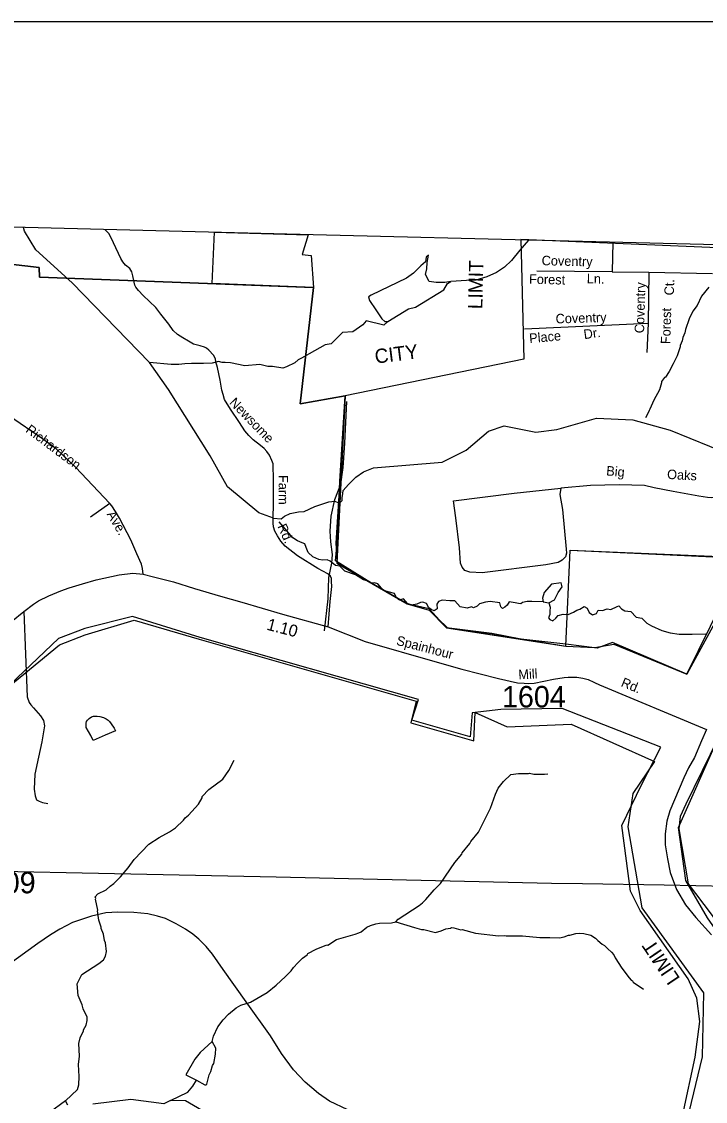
# Model space of a CAD drawing. Extents: x 1551653 to 1702041, y 811336 to 920032.
# Drawn here: x 1590962 to 1595676, y 910753 to 918192 of the extents above; entities that cross this region are included whole.
import ezdxf

# ---------------------------------------------------------------- set-up
doc = ezdxf.new("R2010")
doc.units = 0
for name, color, linetype in [('Old_Level_10', 7, 'Continuous'), ('Old_Level_11', 7, 'Continuous'), ('Old_Level_17', 7, 'Continuous'), ('Old_Level_19', 7, 'Continuous'), ('Old_Level_32', 7, 'Continuous'), ('Old_Level_35', 7, 'Continuous'), ('Old_Level_44', 7, 'Continuous'), ('Old_Level_48', 7, 'Continuous'), ('Old_Level_49', 7, 'Continuous'), ('Old_Level_52', 7, 'Continuous'), ('Old_Level_56', 7, 'Continuous'), ('Old_Level_59', 7, 'Continuous'), ('Old_Level_62', 7, 'Continuous'), ('Old_Level_63', 7, 'Continuous'), ('Old_Level_8', 7, 'Continuous')]:
    doc.layers.add(name, color=color, linetype=linetype)

msp = doc.modelspace()

# ---------------------------------------------------------------- linework, layer by layer
at = {"layer": 'Old_Level_32'}
for points in [[(1590891.811, 914058.138), (1590977.773, 914128.705), (1591043.208, 914177.459), (1591079.752, 914202.401), (1591150.711, 914236.888), (1591231.806, 914271.375), (1591290.6, 914291.661), (1591381.832, 914318.033), (1591475.092, 914346.435), (1591634.683, 914381.461), (1591728.343, 914391.725), (1591800.193, 914385.309), (1591872.042, 914366.064), (1591943.892, 914349.385), (1592009.326, 914331.422), (1592153.667, 914286.517), (1592333.291, 914233.913), (1592479.556, 914192.856), (1592761.18, 914110.742), (1593074.238, 914023.496), (1593331.013, 913921.673), (1593811.114, 913784.672), (1593996.612, 913731.874), (1594249.611, 913666.274), (1594379.312, 913636.172), (1594425.211, 913633.672), (1594459.213, 913633.173), (1594495.312, 913634.673), (1594629.183, 913661.433), (1594702.044, 913672.983), (1594730.092, 913674.613), (1594762.149, 913676.362), (1594790.157, 913675.991), (1594830.049, 913669.377), (1594867.854, 913658.803), (1594906.369, 913640.777), (1594911.666, 913638.298), (1594945.351, 913621.805), (1595683.454, 913314.773)], [(1595683.454, 913314.773), (1595649.354, 913236.342), (1595600.789, 913121.373), (1595558.988, 913052.198), (1595526.921, 912982.39), (1595430.478, 912755.071), (1595409.034, 912684.464), (1595399.044, 912596.614), (1595397.505, 912520.8), (1595413.358, 912424.422), (1595433.45, 912329.957), (1595476.908, 912213.206), (1595538.604, 912107.891), (1595608.67, 912020.414), (1595717.892, 911900.126)]]:
    msp.add_lwpolyline(points, dxfattribs=at)
at = {"layer": 'Old_Level_35'}
for p, q in [((1595037.654, 916671.71), (1595033.534, 916467.378)), ((1595033.534, 916467.378), (1594512.843, 916471.954)), ((1595033.534, 916467.378), (1595286.182, 916465.673)), ((1595286.182, 916465.673), (1595281.92, 916111.027)), ((1595286.182, 916465.673), (1595724.458, 916457.151)), ((1595281.92, 916111.027), (1594427.698, 916071.811)), ((1595281.92, 916111.027), (1595271.689, 915913.242)), ((1591570.531, 914871.576), (1591437.096, 914777.916))]:
    msp.add_line(p, q, dxfattribs=at)
for points in [[(1593074.238, 914023.496), (1593089.634, 914196.705), (1593100.541, 914300.63), (1593099.258, 914333.989), (1593097.974, 914354.517), (1593090.276, 914371.196), (1593073.597, 914386.593), (1593004.314, 914425.084), (1592864.463, 914511.046), (1592779.142, 914577.764), (1592749.632, 914612.405), (1592726.538, 914648.33), (1592707.292, 914681.689), (1592698.311, 914711.198), (1592697.028, 914735.576), (1592697.67, 914903.652), (1592698.953, 915064.031), (1592696.387, 915110.219), (1592695.104, 915146.144), (1592687.406, 915167.955), (1592670.085, 915205.163), (1592653.406, 915229.541), (1592634.16, 915250.07), (1592608.5, 915271.881), (1592558.462, 915311.655), (1592527.669, 915339.881), (1592500.725, 915371.957), (1592463.518, 915429.693), (1592402.574, 915522.071), (1592361.517, 915588.789), (1592351.253, 915622.147), (1592342.272, 915652.94), (1592330.083, 915722.223), (1592312.121, 915809.469), (1592301.856, 915847.96), (1592298.008, 915868.488), (1592283.894, 915892.865), (1592253.101, 915928.79), (1592237.705, 915942.904), (1592222.309, 915949.319), (1592193.441, 915957.017), (1592147.252, 915968.564), (1592112.61, 915990.376), (1592072.836, 916013.47), (1592036.912, 916036.564), (1592007.402, 916063.508), (1591977.893, 916108.414), (1591922.722, 916175.132), (1591888.081, 916222.603), (1591800.193, 916304.717), (1591768.118, 916338.076), (1591750.155, 916361.171), (1591743.74, 916375.283), (1591737.325, 916397.095), (1591729.626, 916439.435), (1591722.57, 916467.661), (1591707.174, 916490.756), (1591678.947, 916513.851), (1591660.985, 916535.662), (1591646.871, 916558.756), (1591630.192, 916594.681), (1591577.588, 916707.587), (1591562.834, 916731.965), (1591535.486, 916759.311)], [(1593080.233, 914361.953), (1593100.716, 914460.341), (1593104.813, 914521.834), (1593092.523, 914607.924), (1593088.426, 914681.714), (1593096.619, 914784.203), (1593121.199, 914898.989), (1593162.165, 915005.576), (1593178.552, 915120.363), (1593190.842, 915288.442), (1593203.131, 915575.409)], [(1591570.531, 914871.576), (1591332.53, 915123.05), (1591199.736, 915247.503), (1591106.076, 915316.787), (1590878.339, 915474.599), (1590835.36, 915517.119)], [(1594677.912, 914978.033), (1594672.797, 914933.701), (1594689.848, 914829.695), (1594715.422, 914556.889), (1594717.128, 914529.609), (1594710.308, 914505.739), (1594687.29, 914481.868), (1594660.009, 914464.818), (1594574.758, 914449.472), (1594136.565, 914394.911), (1594051.313, 914398.322), (1594017.212, 914410.257), (1593998.457, 914434.127), (1593986.521, 914461.407), (1593979.701, 914567.12), (1593955.831, 914773.428), (1593939.633, 914889.371)], [(1593939.633, 914889.371), (1594357.366, 914943.932), (1594677.912, 914978.033)], [(1596138.923, 914957.48), (1596038.671, 914953.691), (1595762.583, 914918.597), (1595752.918, 914915.592), (1595744.283, 914914.165), (1595733.44, 914912.387), (1595720.608, 914911.245), (1595690.638, 914913.656), (1595630.582, 914922.482), (1595453.128, 914954.709), (1595321.37, 914980.402), (1595255.632, 914995.349), (1595080.3, 915000.198), (1594884.221, 914995.082), (1594677.912, 914978.033)], [(1591800.193, 914385.309), (1591795.702, 914425.084), (1591788.005, 914453.31), (1591757.212, 914525.16), (1591714.872, 914622.669), (1591637.249, 914771.5), (1591609.022, 914817.689), (1591584.645, 914854.897), (1591570.531, 914871.576)], [(1593050.314, 913994.727), (1593076.136, 914214.37), (1593080.233, 914361.953)], [(1590977.773, 914128.705), (1591000.868, 913539.795), (1591013.698, 913501.304), (1591026.528, 913485.908), (1591043.208, 913464.096), (1591091.321, 913408.927), (1591113.132, 913376.851), (1591119.548, 913339.643), (1591101.585, 913230.585), (1591078.318, 913123.873), (1591054.113, 913007.34), (1591047.698, 912903.414), (1591055.396, 912857.225), (1591065.66, 912831.565), (1591082.34, 912822.583), (1591106.717, 912812.319), (1591143.925, 912804.621)]]:
    msp.add_lwpolyline(points, dxfattribs=at)
at = {"layer": 'Old_Level_44'}
for points in [[(1592676.791, 911206.109), (1592510.316, 911438.178), (1592351.317, 911662.577), (1592276.816, 911767.777), (1592233.617, 911820.477), (1592184.415, 911871.077), (1592142.715, 911905.775), (1592091.216, 911940.578), (1592027.916, 911975.476), (1591954.415, 912012.678), (1591898.516, 912029.377), (1591832.817, 912046.277), (1591734.717, 912055.676), (1591624.718, 912057.376), (1591542.516, 912052.576), (1591444.219, 912029.978), (1591367.818, 912003.078), (1591313.619, 911985.775), (1591224.918, 911939.177), (1591162.218, 911899.978), (1591073.419, 911841.176), (1590873.118, 911695.976)], [(1593210.881, 910695.326), (1593085.144, 910755.628), (1593008.804, 910808.232), (1592917.709, 910885.214), (1592836.879, 910971.176), (1592753.482, 911084.083), (1592676.791, 911206.109)]]:
    msp.add_lwpolyline(points, dxfattribs=at)
at = {"layer": 'Old_Level_48'}
for points in [[(1595834.132, 914500.284), (1595814.09, 914443.252), (1595923.023, 914383.805), (1595547.216, 913695.617), (1595035.144, 913914.16), (1594930.373, 913875.248), (1594713.839, 913904.013), (1594403.675, 913938.188), (1594203.881, 913977.429), (1593890.452, 914014.536), (1593770.851, 914146.677), (1593620.501, 914181.551), (1593373.863, 914323.696), (1593126.236, 914477.113), (1593138.101, 914598.578), (1593156.214, 915024.557), (1593192.439, 915613.678), (1592882.416, 915557.45), (1592973.972, 916359.511), (1591085.955, 916430.459), (1591082.469, 916497.511), (1590885.516, 916519.965), (1590309.012, 916413.03), (1590067.603, 916796.648)], [(1603110.703, 916406.278), (1599745.484, 916538.274), (1595706.207, 916635.995), (1594404.172, 916690.234), (1594425.023, 915865.951), (1593192.439, 915613.678), (1593129.044, 914598.578), (1593138.027, 914461.378), (1593620.501, 914181.551), (1593771.522, 914136.952), (1593898.721, 914015.876), (1594713.121, 913890.069), (1594744.289, 914550.644), (1596317.184, 914484.702), (1596591.895, 914879.533), (1596681.801, 914829.555)], [(1597253.277, 908965.031), (1596689.036, 908782.309), (1596382.021, 908715.865), (1596116.496, 908724.171), (1595917.351, 908807.227), (1595726.505, 908915.199), (1595510.765, 909214.198), (1595539.807, 909409.378), (1595913.203, 910605.377), (1596004.477, 911062.182), (1595996.179, 911444.237), (1595929.798, 911676.793), (1595689.166, 912017.32), (1595539.807, 912274.792), (1595490.021, 912640.236), (1595763.845, 913254.846), (1596187.026, 914027.262), (1596671.19, 914821.315)], [(1590834.603, 913580.201), (1591222.248, 913898.57), (1591401.161, 913968.213), (1591739.107, 914067.702), (1592186.389, 913938.365), (1593680.805, 913511.294), (1593645.44, 913360.848), (1594078.667, 913236.952), (1594087.509, 913431.646)], [(1594087.509, 913431.646), (1594308.543, 913334.299), (1594750.612, 913351.998), (1595325.301, 913095.356), (1595174.997, 912874.111), (1595139.633, 912644.018), (1595236.887, 912086.483), (1595661.274, 911502.399), (1595652.432, 911059.911), (1595548.1, 910621.988)]]:
    msp.add_lwpolyline(points, dxfattribs=at)
at = {"layer": 'Old_Level_49'}
for points in [[(1590081.199, 916803.552), (1590309.012, 916413.03), (1590565.02, 916460.499), (1590885.516, 916519.965), (1591082.469, 916497.511), (1591085.955, 916430.459), (1592973.972, 916359.511), (1592882.416, 915557.45), (1593192.439, 915613.678), (1593156.214, 915024.557), (1593138.101, 914598.578), (1593135.45, 914460.011), (1593620.501, 914181.551), (1593771.522, 914136.952), (1593898.721, 914015.876), (1594203.881, 913977.429), (1594392.611, 913942.875), (1594713.121, 913890.069), (1594913.867, 913881.047), (1595043.46, 913902.27), (1595547.216, 913695.617), (1595789.952, 914189.855)], [(1592292.811, 916741.351), (1592936.48, 916722.872), (1592896.326, 916587.074), (1592958.633, 916580.145), (1592973.864, 916359.819), (1592276.024, 916387.533), (1592292.811, 916741.351)], [(1603069.551, 916475.645), (1599745.484, 916538.274), (1595706.207, 916635.995), (1594404.172, 916690.234), (1594425.023, 915865.951), (1593192.439, 915613.678), (1593135.45, 914460.011), (1593620.501, 914181.551), (1593771.522, 914136.952), (1593890.452, 914014.536), (1594713.121, 913890.069), (1594744.289, 914550.644), (1596317.743, 914476.439), (1596574.994, 914835.974), (1596660.001, 914757.606)], [(1596660.001, 914757.606), (1596187.026, 914027.262), (1595763.845, 913254.846), (1595539.426, 912801.578), (1595500.994, 912715.037), (1595491.386, 912630.9), (1595555.973, 912252.523), (1595715.823, 912042.939), (1595956.456, 911702.412), (1596016.407, 911434.98), (1596018.809, 911163.338), (1595913.203, 910605.377), (1595539.807, 909409.378), (1595469.355, 909251.309), (1595589.454, 909071.015), (1595726.505, 908915.199), (1595911.319, 908789.759), (1596116.496, 908724.171), (1596382.021, 908715.865), (1596689.036, 908782.309), (1597253.277, 908965.031)], [(1594067.624, 913430.618), (1594052.956, 913264.148), (1593651.259, 913379.797), (1593697.703, 913521.488), (1592193.139, 913949.181), (1591725.651, 914092.824), (1591397.589, 914010.742), (1591217.155, 913940.973), (1590834.603, 913580.201)], [(1595520.103, 910664.087), (1595603.857, 911057.22), (1595636.096, 911302.881), (1595615.516, 911464.712), (1595556.716, 911597.12), (1595225.534, 912067.729), (1595158.155, 912202.595), (1595100.157, 912653.81), (1595234.007, 912934.946), (1595367.955, 913194.02), (1594688.515, 913459.05), (1594266.005, 913452.488), (1594067.624, 913430.618)]]:
    msp.add_lwpolyline(points, dxfattribs=at)
at = {"layer": 'Old_Level_52'}
msp.add_lwpolyline([(1645451.821, 915408.716), (1613629.31, 916223.677), (1612893.889, 916242.51), (1609407.795, 916316.714), (1604567.306, 916436.1), (1604121.169, 916447.104), (1597983.715, 916598.477), (1592971.979, 916723.06), (1585567.028, 916909.934), (1571995.505, 917226.835)], dxfattribs=at)
at = {"layer": 'Old_Level_56'}
msp.add_lwpolyline([(1596046.797, 912228.786), (1595390.644, 912243.512), (1594828.17, 912252.103), (1594615.452, 912255.376), (1592715.718, 912297.919), (1589596.539, 912362.962), (1587314.732, 912116.7), (1575607.286, 910894.722), (1575211.714, 910856.629), (1574399.641, 910764.538), (1572458.692, 911523.798), (1571772.432, 911790.047)], dxfattribs=at)
at = {"layer": 'Old_Level_59'}
for points in [[(1592698.953, 914771.5), (1592596.573, 914807.882), (1592381.576, 914986.175), (1592262.442, 915201.068), (1591974.548, 915657.618), (1591844.545, 915844.113), (1591311.483, 916391.06), (1591061.191, 916620.108), (1590981.481, 916747.982), (1590974.72, 916773.463)], [(1594651.81, 915381.618), (1594925.555, 915459.845), (1595175.616, 915448.157), (1595432.546, 915377.312), (1595838.549, 915211.527), (1596013.561, 915168.569), (1596463.548, 915188.971), (1596539.622, 915246.489), (1596753.487, 915847.213), (1597257.15, 916281.979)], [(1592698.953, 914771.5), (1592750.274, 914766.368), (1592773.368, 914784.331), (1592812.596, 914803.474), (1592869.595, 914815.124), (1592909.37, 914817.689), (1592982.502, 914851.048), (1593080.012, 914884.407), (1593121.069, 914886.973), (1593141.597, 914877.992), (1593156.994, 914877.992), (1593171.107, 914892.105), (1593172.39, 914910.067), (1593176.239, 914940.86), (1593177.522, 914962.671), (1593216.013, 915003.728), (1593266.05, 915052.483), (1593318.654, 915089.691), (1593386.655, 915117.918), (1593860.514, 915156.471), (1594027.529, 915238.389), (1594179.575, 915369.93), (1594288.561, 915407.044), (1594505.608, 915363.368), (1594651.81, 915381.618)], [(1594556.286, 914194.116), (1594479.152, 914197.988), (1594447.077, 914196.705), (1594413.718, 914190.29), (1594403.454, 914180.025), (1594388.058, 914183.874), (1594364.963, 914187.723), (1594322.623, 914194.138), (1594308.51, 914172.327), (1594291.83, 914156.931), (1594277.717, 914147.95), (1594264.887, 914160.78), (1594258.471, 914187.723), (1594191.754, 914196.705), (1594159.679, 914192.856), (1594118.622, 914180.025), (1594101.943, 914164.629), (1594077.565, 914154.365), (1594062.168, 914160.78), (1594033.942, 914151.799), (1593985.187, 914160.78), (1593965.941, 914181.309), (1593947.979, 914200.554), (1593913.979, 914200.554), (1593861.375, 914205.686), (1593835.715, 914197.988), (1593824.167, 914178.742), (1593825.45, 914146.666), (1593806.205, 914132.553), (1593785.676, 914141.534), (1593768.997, 914153.082), (1593753.601, 914183.874), (1593726.657, 914192.856), (1593710.62, 914189.006), (1593686.242, 914178.742), (1593649.034, 914171.045), (1593622.09, 914182.591), (1593593.864, 914214.667), (1593566.921, 914206.969), (1593546.392, 914221.082), (1593533.562, 914253.158), (1593497.637, 914260.856), (1593472.618, 914267.271), (1593454.656, 914274.969), (1593417.448, 914318.592), (1593395.637, 914326.29), (1593372.542, 914323.725), (1593352.013, 914337.838), (1593318.654, 914345.536), (1593262.843, 914381.461), (1593189.71, 914405.838), (1593155.069, 914440.48), (1593125.559, 914445.612), (1593089.634, 914473.838), (1593069.106, 914482.82), (1593035.747, 914481.537), (1593010.087, 914486.669), (1592970.313, 914504.631), (1592936.954, 914535.424), (1592924.124, 914568.782), (1592915.143, 914593.16), (1592895.898, 914602.141), (1592863.822, 914613.688), (1592831.746, 914635.5), (1592736.521, 914745.956)], [(1594595.618, 914186.958), (1594605.53, 914158.214), (1594604.247, 914131.27), (1594602.965, 914108.176), (1594593.983, 914083.798), (1594602.965, 914072.251), (1594624.775, 914064.553), (1594644.021, 914082.515), (1594660.701, 914100.478), (1594695.342, 914110.742), (1594729.984, 914106.893), (1594767.192, 914123.573), (1594789.003, 914137.686), (1594810.814, 914144.101), (1594839.041, 914162.063), (1594859.569, 914151.799), (1594874.966, 914121.006), (1594896.777, 914104.327), (1594923.721, 914113.308), (1594936.551, 914137.686), (1594966.061, 914133.837), (1594999.42, 914146.666), (1595022.514, 914141.534), (1595066.778, 914162.063), (1595079.609, 914167.195), (1595096.288, 914146.666), (1595120.665, 914132.553), (1595160.439, 914127.421), (1595197.647, 914088.93), (1595237.421, 914081.233), (1595272.063, 914047.874), (1595302.855, 914028.628), (1595375.988, 913997.835), (1595432.44, 913981.156), (1595495.309, 913972.175), (1595585.121, 913970.892), (1595679.423, 913973.458)], [(1591281.517, 910727.552), (1591263.71, 910757.852), (1591151.528, 910674.083)], [(1592269.618, 910655.167), (1592092.828, 910756.37), (1591988.696, 910759.744), (1591941.497, 910736.174), (1591716.181, 910766.468), (1591453.613, 910734.112)]]:
    msp.add_lwpolyline(points, dxfattribs=at)
at = {"layer": 'Old_Level_62'}
msp.add_line((1594456.465, 916686.158), (1594396.008, 916616.339), dxfattribs=at)
for points in [[(1594396.008, 916616.339), (1594338.388, 916545.596), (1594291.329, 916500.69), (1594234.529, 916463.985), (1594167.887, 916433.433), (1594093.351, 916411.184), (1594029.272, 916408.621), (1593920.228, 916400.336)], [(1593486.354, 916126.593), (1593629.152, 916214.059), (1593676.312, 916223.498), (1593871.69, 916344.862), (1593898.638, 916386.665), (1593920.228, 916400.336), (1593879.775, 916394.756), (1593820.487, 916394.756), (1593771.979, 916400.149), (1593746.378, 916450.043), (1593755.811, 916487.801), (1593758.505, 916532.301), (1593766.59, 916583.544), (1593750.421, 916568.71), (1593745.031, 916537.695), (1593714.04, 916508.029), (1593664.185, 916458.135), (1593615.677, 916424.423), (1593371.792, 916307.104), (1593352.928, 916296.316), (1593361.012, 916270.695), (1593404.13, 916205.967), (1593444.553, 916143.938), (1593464.765, 916126.407), (1593486.354, 916126.593)], [(1595698.704, 916362.792), (1595649.081, 916300.149), (1595617.503, 916236.993), (1595588.488, 916197.725), (1595563.062, 916144.412), (1595537.123, 916071.003), (1595532.509, 916047.114), (1595519.693, 916015.536), (1595515.08, 915991.648), (1595502.264, 915959.967), (1595502.059, 915951.97), (1595480.426, 915888.507), (1595453.051, 915835.193), (1595425.677, 915781.88), (1595400.661, 915742.612), (1595394.612, 915740.459), (1595371.851, 915711.342), (1595372.979, 915703.96), (1595358.42, 915655.67), (1595320.485, 915584.619), (1595292.906, 915521.361), (1595286.652, 915513.569), (1595286.447, 915505.572), (1595263.276, 915461.998)], [(1593486.354, 916126.593), (1593459.405, 916099.623), (1593338.136, 916130.638), (1593315.23, 916103.669), (1593245.163, 916055.123), (1593175.097, 916049.729), (1593096.946, 915972.865), (1593054.998, 915965.207), (1592982, 915922.864), (1592890.914, 915872.548), (1592869.461, 915861.811), (1592844.756, 915841.936), (1592787.137, 915812.719), (1592762.192, 915804.549), (1592692.191, 915814.851), (1592660.203, 915815.569), (1592604.866, 915829.601), (1592499.686, 915819.712), (1592401.055, 915840.337), (1592365.213, 915843.699), (1592345.22, 915844.109), (1592318.816, 915851.074), (1592275.35, 915838.98), (1592216.295, 915835.597), (1592132.885, 915836.759), (1592086.402, 915833.18), (1592046.517, 915829.097), (1592012.478, 915829.918), (1591993.436, 915829.601), (1591844.545, 915844.113)], [(1594681.433, 914326.535), (1594613.496, 914315.798), (1594563.438, 914258.536), (1594552.711, 914219.169), (1594556.286, 914194.116), (1594595.618, 914186.958), (1594634.95, 914208.432), (1594659.979, 914258.536), (1594688.584, 914297.904), (1594681.433, 914326.535)], [(1591609.446, 913306.822), (1591537.37, 913276.269), (1591455.042, 913239.36), (1591438.33, 913273.296), (1591408.085, 913328.148), (1591406.752, 913337.17), (1591408.085, 913359.726), (1591409.828, 913369.466), (1591415.877, 913378.693), (1591428.693, 913390.791), (1591443.354, 913401.351), (1591458.22, 913406.067), (1591473.086, 913407.605), (1591483.236, 913407.708), (1591501.896, 913404.529), (1591526.605, 913397.763), (1591544.342, 913388.33), (1591559.311, 913378.59), (1591566.898, 913371.003), (1591580.534, 913353.164), (1591600.424, 913323.431), (1591609.446, 913306.822)], [(1592181.753, 912801.653), (1592206.769, 912845.329), (1592206.154, 912853.428), (1592251.573, 912901.205), (1592348.358, 912974.101), (1592389.676, 913033.156), (1592427.303, 913104.309)], [(1594193.109, 912772.535), (1594228.788, 912870.755), (1594247.96, 912910.33), (1594284.255, 912957.185), (1594333.672, 913004.347), (1594387.498, 913011.113), (1594455.781, 913011.523), (1594463.88, 913013.369), (1594493.818, 913008.653), (1594565.791, 913007.012), (1594589.885, 913010.498)], [(1591263.71, 910757.852), (1591346.781, 910835.613), (1591357.136, 910867.499), (1591359.392, 910924.708), (1591354.778, 911007.549), (1591361.135, 911065.477), (1591356.623, 911151.496), (1591365.031, 911191.379), (1591389.637, 911239.053), (1591389.739, 911247.05), (1591406.143, 911278.833), (1591414.551, 911310.719), (1591414.756, 911334.813), (1591387.484, 911391.099), (1591379.794, 911419.191), (1591352.625, 911483.578), (1591345.551, 911563.651), (1591377.949, 911627.217), (1591495.239, 911703.701), (1591525.586, 911729.333), (1591539.837, 911753.119), (1591546.297, 911785.107), (1591540.965, 911845.187), (1591533.173, 911861.284), (1591525.689, 911905.37), (1591510.207, 911945.56), (1591510.31, 911953.557), (1591495.239, 912001.744), (1591486.011, 912065.823), (1591487.754, 912069.822), (1591471.35, 912146.511), (1591472.683, 912149.997), (1591470.325, 912163.12), (1591488.369, 912183.421), (1591544.964, 912210.077), (1591571.723, 912236.734), (1591597.97, 912254.471), (1591644.517, 912299.788), (1591697.317, 912363.149), (1591737.918, 912418.615), (1591840.136, 912524.935), (1591909.854, 912572.404), (1591982.34, 912611.467), (1592022.633, 912638.944), (1592077.279, 912690.309), (1592089.48, 912706.098), (1592113.676, 912725.783), (1592181.753, 912801.653)], [(1593540.941, 911991.389), (1593557.14, 912009.126), (1593702.214, 912103.348), (1593724.462, 912120.982), (1593748.761, 912144.666), (1593805.56, 912211.923), (1593850.159, 912255.394), (1593947.867, 912398.11), (1593996.566, 912457.473), (1593998.719, 912465.47), (1594051.418, 912528.831), (1594059.62, 912544.722), (1594110.37, 912608.083), (1594193.109, 912772.535)], [(1592276.385, 911166.567), (1592285.304, 911203.579), (1592314.012, 911267.145), (1592350.613, 911314.717), (1592387.113, 911354.19), (1592441.656, 911397.558), (1592473.85, 911417.141), (1592540.081, 911436.313), (1592654.295, 911503.775), (1592717.554, 911554.013), (1592782.248, 911613.171), (1592820.695, 911652.643), (1592836.997, 911676.429), (1592865.397, 911708.11), (1592897.795, 911739.688), (1592930.091, 911763.269), (1592934.192, 911771.163), (1592992.529, 911802.434), (1593066.963, 911831.244), (1593072.909, 911829.398), (1593133.4, 911868.666), (1593261.865, 911904.96), (1593285.958, 911914.7), (1593302.055, 911922.492), (1593342.45, 911953.967), (1593366.544, 911965.655), (1593404.684, 911977.138), (1593428.777, 911980.829), (1593510.798, 911983.802), (1593540.941, 911991.389)], [(1593540.941, 911991.389), (1593670.534, 911951.302), (1593718.208, 911937.05), (1593734.202, 911936.845), (1593813.968, 911915.828), (1593854.158, 911927.31), (1593886.351, 911942.894), (1593918.339, 911946.483), (1593926.439, 911950.379), (1593942.433, 911950.174), (1593990.21, 911935.615), (1593998.309, 911937.461), (1594089.968, 911911.932), (1594249.806, 911894.195), (1594293.482, 911896.758), (1594301.786, 911893.579), (1594413.745, 911894.092), (1594533.598, 911882.609), (1594603.828, 911881.686)], [(1594603.828, 911881.686), (1594669.65, 911880.251), (1594701.741, 911886.095), (1594731.883, 911897.988), (1594741.931, 911897.886), (1594782.018, 911909.676), (1594806.112, 911911.214), (1594838.1, 911910.701), (1594885.877, 911897.886), (1594917.455, 911877.38), (1594933.244, 911861.079), (1594964.822, 911836.575), (1594980.714, 911828.27), (1595002.244, 911803.972), (1595027.876, 911781.518), (1595043.562, 911763.269), (1595053.302, 911743.071), (1595100.054, 911670.278), (1595149.062, 911605.481), (1595164.748, 911589.18), (1595172.643, 911585.079), (1595178.487, 911575.031), (1595247.692, 911525.819)], [(1592276.385, 911166.567), (1592191.903, 911090.698), (1592155.301, 911043.228), (1592093.273, 910936.089), (1592166.989, 910899.179)], [(1592166.989, 910899.179), (1592225.224, 910868.319), (1592233.221, 910868.216), (1592239.27, 910872.112), (1592254.034, 910935.986), (1592266.337, 910959.772), (1592278.743, 910999.655), (1592286.945, 911015.546), (1592299.76, 911079.318), (1592300.273, 911119.303), (1592276.385, 911166.567)], [(1591988.696, 910759.744), (1592108.549, 910817.774), (1592143.101, 910857.349), (1592166.989, 910899.179)]]:
    msp.add_lwpolyline(points, dxfattribs=at)
at = {"layer": 'Old_Level_63'}
msp.add_lwpolyline([(1571207.969, 918191.523), (1633724.041, 918191.523), (1633724.041, 874749.337), (1571207.969, 874749.337), (1571207.969, 918191.523)], dxfattribs=at)

# ---------------------------------------------------------------- texts
at = {"layer": 'Old_Level_10'}
for s, rotation, p in [('Coventry', 358.6970639, (1594546.037, 916513.268)), ('Forest', 358.6970639, (1594459.261, 916385.494)), ('Ln.', 358.6970639, (1594857.349, 916388.851)), ('Coventry', 88.3876722, (1595252.312, 916043.982)), ('Ct.', 88.3876722, (1595457.741, 916304.724)), ('Coventry', 1.6993389, (1594643.733, 916111.746)), ('Forest', 88.3876722, (1595433.254, 915969.276)), ('Place', 5.3143806, (1594463.947, 915976.36)), ('Dr.', 7.7929778, (1594840.606, 916003.852)), ('Newsome', 314.1337278, (1592389.692, 915562.654)), ('Richardson', 323.1124306, (1590984.873, 915368.569)), ('Big', 354.7865139, (1594989.75, 915066.207)), ('Farm', 270.3714611, (1592733.565, 915068.092)), ('Oaks', 356.8711056, (1595410.179, 915041.6)), ('Ave.', 300.5923111, (1591546.383, 914798.016)), ('Rd.', 294.0840972, (1592724.034, 914714.486))]:
    msp.add_text(s, height=65.6167, rotation=rotation, dxfattribs=at).set_placement(p)
at = {"layer": 'Old_Level_11'}
for s, rotation, p in [('Spainhour', 345.4638167, (1593540.521, 913899.547)), ('Mill', 3.3271722, (1594388.129, 913660.415)), ('Rd.', 337.4293194, (1595088.655, 913614.816))]:
    msp.add_text(s, height=65.6167, rotation=rotation, dxfattribs=at).set_placement(p)
at = {"layer": 'Old_Level_17'}
msp.add_text('1.10', height=82.0208, rotation=345.412125, dxfattribs=at).set_placement((1592646.569, 914003.448))
at = {"layer": 'Old_Level_19'}
for s, rotation, p in [('LIMIT', 88.8028389, (1594137.854, 916209.849)), ('CITY', 7.2114056, (1593402.392, 915834.952)), ('LIMIT', 124.0005556, (1595504.388, 911600.235))]:
    msp.add_text(s, height=98.425, rotation=rotation, dxfattribs=at).set_placement(p)
at = {"layer": 'Old_Level_8'}
for s, p in [('1604', (1594273.391, 913467.234)), ('1609', (1590619.606, 912186.787))]:
    msp.add_text(s, height=147.6375, dxfattribs=at).set_placement(p)

doc.saveas('drawing.dxf')
